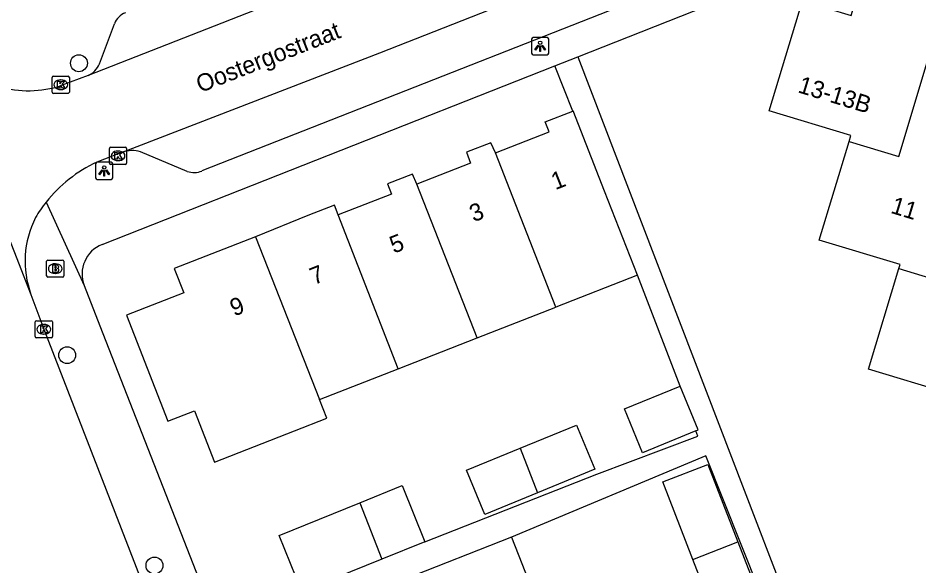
# Model space of a CAD drawing. Extents: x 159689 to 160786, y 387323 to 388339.
# Drawn here: x 160045 to 160097.3, y 387464 to 387495.8 of the extents above; entities that cross this region are included whole.
import ezdxf

# ---------------------------------------------------------------- set-up
doc = ezdxf.new("R2010")
doc.units = 0
for name, color, linetype in [('IMGEO_Boom', 7, 'Continuous'), ('IMGEO_Brandkraan', 7, 'Continuous'), ('IMGEO_Kolk', 7, 'Continuous'), ('IMGEO_Lichtpunt', 7, 'Continuous'), ('IMGEO_Muur', 7, 'Continuous'), ('IMGEO_Openbare_ruimte_label', 7, 'Continuous'), ('IMGEO_Pand', 7, 'Continuous'), ('IMGEO_Pand_nummerreeks', 7, 'Continuous'), ('IMGEO_Rijbaan_lokaal_open', 7, 'Continuous'), ('IMGEO_Voetpad_open', 7, 'Continuous')]:
    doc.layers.add(name, color=color, linetype=linetype)

msp = doc.modelspace()

# ---------------------------------------------------------------- linework, layer by layer
at = {"layer": 'IMGEO_Boom'}
for centre in [(160048.551, 387493.155), (160047.866, 387476.208), (160052.934, 387464.006)]:
    msp.add_circle(centre, 0.489, dxfattribs=at)
at = {"layer": 'IMGEO_Brandkraan'}
for p, q in [((160046.677, 387480.807), (160046.677, 387481.659)), ((160046.752, 387481.733), (160047.604, 387481.733)), ((160047.165, 387481.513), (160047.19, 387481.513)), ((160047.678, 387481.659), (160047.678, 387480.807)), ((160047.188, 387480.953), (160047.163, 387480.953)), ((160047.604, 387480.733), (160046.752, 387480.733))]:
    msp.add_line(p, q, dxfattribs=at)
for points in [[(160046.677, 387480.807), (160046.677, 387481.659)], [(160046.752, 387481.733), (160047.604, 387481.733)], [(160047.025, 387481.433), (160047.025, 387481.033), (160047.238, 387481.033)], [(160047.256, 387481.433), (160047.025, 387481.433)], [(160047.678, 387481.659), (160047.678, 387480.807)], [(160047.204, 387481.352), (160047.15, 387481.352), (160047.15, 387481.276)], [(160047.15, 387481.276), (160047.203, 387481.276)], [(160047.212, 387481.2), (160047.15, 387481.2), (160047.15, 387481.119)], [(160047.15, 387481.119), (160047.212, 387481.119)], [(160047.604, 387480.733), (160046.752, 387480.733)]]:
    msp.add_lwpolyline(points, dxfattribs=at)
for centre, radius, start, end in [((160046.754, 387481.657), 0.0765, 91.552, 178.448), ((160046.754, 387481.657), 0.0765, 91.552, 178.448), ((160047.26, 387481.288), 0.145, 59.4692, 91.5367), ((160047.285, 387481.335), 0.0922, 285.5137, 58.1501), ((160047.602, 387481.657), 0.0765, 1.552, 88.448), ((160047.602, 387481.657), 0.0765, 1.552, 88.448), ((160047.205, 387481.314), 0.0379, 267.8285, 90.9355), ((160047.213, 387481.159), 0.0404, 269.8759, 90.5077), ((160047.244, 387481.284), 0.251, 268.6676, 293.5347), ((160047.29, 387481.143), 0.105, 301.3115, 78.989), ((160046.754, 387480.809), 0.0765, 181.552, 268.448), ((160046.754, 387480.809), 0.0765, 181.552, 268.448), ((160047.602, 387480.809), 0.0765, 271.552, 358.448), ((160047.602, 387480.809), 0.0765, 271.552, 358.448)]:
    msp.add_arc(centre, radius, start, end, dxfattribs=at)
for centre, major_axis, ratio, start_param, end_param in [((160047.164, 387481.233), (-0.387, 0.002), 0.722429, 4.712389, 7.853982), ((160047.189, 387481.233), (-0.39, 0.002), 0.717154, 1.570796, 4.712389)]:
    msp.add_ellipse(centre, major_axis=major_axis, ratio=ratio, start_param=start_param, end_param=end_param, dxfattribs=at)
at = {"layer": 'IMGEO_Kolk'}
for p, q in [((160047.07, 387492.408), (160047.922, 387492.408)), ((160046.995, 387491.482), (160046.995, 387492.334)), ((160047.483, 387492.188), (160047.508, 387492.188)), ((160047.996, 387492.334), (160047.996, 387491.482)), ((160047.922, 387491.408), (160047.07, 387491.408)), ((160047.506, 387491.628), (160047.481, 387491.628)), ((160050.319, 387487.355), (160050.319, 387488.207)), ((160050.394, 387488.281), (160051.246, 387488.281)), ((160051.32, 387488.207), (160051.32, 387487.355)), ((160050.807, 387488.061), (160050.832, 387488.061)), ((160051.246, 387487.281), (160050.394, 387487.281)), ((160050.83, 387487.501), (160050.805, 387487.501)), ((160046.012, 387477.287), (160046.012, 387478.139)), ((160046.087, 387478.213), (160046.939, 387478.213)), ((160046.5, 387477.993), (160046.525, 387477.993)), ((160047.013, 387478.139), (160047.013, 387477.287)), ((160046.939, 387477.213), (160046.087, 387477.213)), ((160046.523, 387477.433), (160046.498, 387477.433))]:
    msp.add_line(p, q, dxfattribs=at)
for points in [[(160047.07, 387492.408), (160047.922, 387492.408)], [(160046.995, 387491.482), (160046.995, 387492.334)], [(160047.316, 387492.108), (160047.439, 387492.108), (160047.439, 387491.957), (160047.569, 387492.108), (160047.733, 387492.108), (160047.587, 387491.957), (160047.74, 387491.708), (160047.588, 387491.708), (160047.503, 387491.872), (160047.439, 387491.805), (160047.439, 387491.708), (160047.316, 387491.708), (160047.316, 387492.108)], [(160047.996, 387492.334), (160047.996, 387491.482)], [(160047.922, 387491.408), (160047.07, 387491.408)], [(160050.319, 387487.355), (160050.319, 387488.207)], [(160050.394, 387488.281), (160051.246, 387488.281)], [(160051.32, 387488.207), (160051.32, 387487.355)], [(160050.64, 387487.981), (160050.763, 387487.981), (160050.763, 387487.83), (160050.893, 387487.981), (160051.057, 387487.981), (160050.911, 387487.83), (160051.064, 387487.581), (160050.912, 387487.581), (160050.827, 387487.745), (160050.763, 387487.678), (160050.763, 387487.581), (160050.64, 387487.581), (160050.64, 387487.981)], [(160051.246, 387487.281), (160050.394, 387487.281)], [(160046.012, 387477.287), (160046.012, 387478.139)], [(160046.087, 387478.213), (160046.939, 387478.213)], [(160046.333, 387477.913), (160046.456, 387477.913), (160046.456, 387477.762), (160046.586, 387477.913), (160046.75, 387477.913), (160046.604, 387477.762), (160046.757, 387477.513), (160046.605, 387477.513), (160046.52, 387477.677), (160046.456, 387477.61), (160046.456, 387477.513), (160046.333, 387477.513), (160046.333, 387477.913)], [(160047.013, 387478.139), (160047.013, 387477.287)], [(160046.939, 387477.213), (160046.087, 387477.213)]]:
    msp.add_lwpolyline(points, dxfattribs=at)
for centre, start, end in [((160047.072, 387492.332), 91.552, 178.448), ((160047.072, 387492.332), 91.552, 178.448), ((160047.92, 387492.332), 1.552, 88.448), ((160047.92, 387492.332), 1.552, 88.448), ((160047.072, 387491.484), 181.552, 268.448), ((160047.072, 387491.484), 181.552, 268.448), ((160047.92, 387491.484), 271.552, 358.448), ((160047.92, 387491.484), 271.552, 358.448), ((160050.396, 387488.205), 91.552, 178.448), ((160050.396, 387488.205), 91.552, 178.448), ((160051.244, 387488.205), 1.552, 88.448), ((160051.244, 387488.205), 1.552, 88.448), ((160050.396, 387487.357), 181.552, 268.448), ((160050.396, 387487.357), 181.552, 268.448), ((160051.244, 387487.357), 271.552, 358.448), ((160051.244, 387487.357), 271.552, 358.448), ((160046.089, 387478.137), 91.552, 178.448), ((160046.089, 387478.137), 91.552, 178.448), ((160046.937, 387478.137), 1.552, 88.448), ((160046.937, 387478.137), 1.552, 88.448), ((160046.089, 387477.289), 181.552, 268.448), ((160046.089, 387477.289), 181.552, 268.448), ((160046.937, 387477.289), 271.552, 358.448), ((160046.937, 387477.289), 271.552, 358.448)]:
    msp.add_arc(centre, 0.0765, start, end, dxfattribs=at)
for centre, major_axis, ratio, start_param, end_param in [((160047.482, 387491.908), (-0.387, 0.002), 0.722429, 4.712389, 7.853982), ((160047.507, 387491.908), (-0.39, 0.002), 0.717154, 1.570796, 4.712389), ((160050.806, 387487.781), (-0.387, 0.002), 0.722429, 4.712389, 7.853982), ((160050.831, 387487.781), (-0.39, 0.002), 0.717154, 1.570796, 4.712389), ((160046.499, 387477.713), (-0.387, 0.002), 0.722429, 4.712389, 7.853982), ((160046.524, 387477.713), (-0.39, 0.002), 0.717154, 1.570796, 4.712389)]:
    msp.add_ellipse(centre, major_axis=major_axis, ratio=ratio, start_param=start_param, end_param=end_param, dxfattribs=at)
at = {"layer": 'IMGEO_Lichtpunt'}
for p, q in [((160074.831, 387494.547), (160074.831, 387493.74)), ((160074.831, 387494.547), (160074.831, 387493.74)), ((160075.733, 387494.642), (160074.925, 387494.642)), ((160075.733, 387494.642), (160074.925, 387494.642)), ((160075.827, 387493.74), (160075.827, 387494.547)), ((160075.827, 387493.74), (160075.827, 387494.547)), ((160074.925, 387493.646), (160075.733, 387493.646)), ((160074.925, 387493.646), (160075.733, 387493.646)), ((160049.521, 387487.313), (160049.521, 387486.506)), ((160049.521, 387487.313), (160049.521, 387486.506)), ((160050.423, 387487.408), (160049.615, 387487.408)), ((160050.423, 387487.408), (160049.615, 387487.408)), ((160050.517, 387486.506), (160050.517, 387487.313)), ((160050.517, 387486.506), (160050.517, 387487.313)), ((160049.615, 387486.412), (160050.423, 387486.412)), ((160049.615, 387486.412), (160050.423, 387486.412))]:
    msp.add_line(p, q, dxfattribs=at)
for points in [[(160075.205, 387494.211), (160075.244, 387494.183), (160075.056, 387493.921), (160075.018, 387493.948), (160075.205, 387494.211)], [(160075.307, 387494.163), (160075.354, 387494.163), (160075.354, 387493.841), (160075.307, 387493.841), (160075.307, 387494.163)], [(160075.417, 387494.183), (160075.455, 387494.21), (160075.642, 387493.948), (160075.603, 387493.92), (160075.417, 387494.183)], [(160049.895, 387486.977), (160049.934, 387486.949), (160049.746, 387486.687), (160049.708, 387486.714), (160049.895, 387486.977)], [(160049.997, 387486.929), (160050.044, 387486.929), (160050.044, 387486.607), (160049.997, 387486.607), (160049.997, 387486.929)], [(160050.107, 387486.949), (160050.145, 387486.976), (160050.332, 387486.714), (160050.293, 387486.686), (160050.107, 387486.949)]]:
    msp.add_lwpolyline(points, dxfattribs=at)
for centre in [(160075.33, 387494.345), (160050.02, 387487.111)]:
    msp.add_circle(centre, 0.0994, dxfattribs=at)
for centre, start, end in [((160074.925, 387494.547), 90, 180), ((160074.925, 387494.547), 90, 180), ((160075.733, 387494.547), 0, 90), ((160075.733, 387494.547), 0, 90), ((160074.925, 387493.74), 180, 270), ((160074.925, 387493.74), 180, 270), ((160075.733, 387493.74), 270, 0), ((160075.733, 387493.74), 270, 360), ((160049.615, 387487.313), 90, 180), ((160049.615, 387487.313), 90, 180), ((160050.423, 387487.313), 0, 90), ((160050.423, 387487.313), 0, 90), ((160049.615, 387486.506), 180, 270), ((160049.615, 387486.506), 180, 270), ((160050.423, 387486.506), 270, 0), ((160050.423, 387486.506), 270, 360)]:
    msp.add_arc(centre, 0.0946, start, end, dxfattribs=at)
at = {"layer": 'IMGEO_Muur'}
msp.add_lwpolyline([(160049.768, 387477.92), (160056.549, 387460.554), (160056.572, 387460.495)], dxfattribs=at)
at = {"layer": 'IMGEO_Pand'}
for points in [[(160093.273, 387488.621), (160093.376, 387488.96), (160088.619, 387490.402), (160090.552, 387496.779), (160093.382, 387495.921), (160094.141, 387498.424), (160098.735, 387497.032), (160098.963, 387497.785), (160101.541, 387497.003), (160100.41, 387493.27)], [(160093.273, 387488.621), (160096.144, 387487.752), (160098.033, 387493.99), (160100.41, 387493.27)], [(160072.736, 387487.958), (160075.846, 387489.172), (160075.618, 387489.755), (160077.223, 387490.382)], [(160080.976, 387480.847), (160079.067, 387485.735), (160077.248, 387490.392), (160077.223, 387490.382)], [(160072.736, 387487.958), (160072.472, 387488.545), (160071.045, 387487.988), (160071.29, 387487.36), (160068.174, 387486.143)], [(160096.16, 387481.24), (160096.228, 387481.465), (160091.535, 387482.888), (160093.273, 387488.621)], [(160076.237, 387478.996), (160072.736, 387487.958)], [(160068.174, 387486.143), (160067.91, 387486.725), (160066.467, 387486.161), (160066.702, 387485.561), (160063.609, 387484.353)], [(160071.664, 387477.21), (160068.174, 387486.143)], [(160096.16, 387481.24), (160099.264, 387480.3), (160101.105, 387486.379)], [(160063.609, 387484.353), (160063.388, 387484.919), (160061.842, 387484.315), (160058.801, 387483.089)], [(160067.09, 387475.424), (160063.609, 387484.353)], [(160058.801, 387483.089), (160054.084, 387481.247), (160054.641, 387479.822), (160051.316, 387478.524), (160053.718, 387472.377), (160055.255, 387472.977), (160056.415, 387470.006), (160061.074, 387471.825), (160062.94, 387472.554), (160062.517, 387473.638)], [(160058.801, 387483.089), (160062.517, 387473.638)], [(160099.011, 387473.56), (160099.136, 387473.971), (160094.392, 387475.408), (160096.16, 387481.24)], [(160080.976, 387480.847), (160076.237, 387478.996)], [(160071.664, 387477.21), (160076.237, 387478.996)], [(160067.09, 387475.424), (160071.664, 387477.21)], [(160062.517, 387473.638), (160067.09, 387475.424)], [(160084.359, 387471.814), (160081.27, 387470.546), (160080.225, 387473.092), (160083.461, 387474.421)], [(160084.359, 387471.814), (160084.507, 387471.875), (160083.461, 387474.421)], [(160074.166, 387470.806), (160077.44, 387472.154), (160078.495, 387469.594), (160075.174, 387468.226)], [(160075.174, 387468.226), (160072.115, 387466.967), (160071.061, 387469.528), (160074.166, 387470.806)], [(160074.166, 387470.806), (160075.174, 387468.226)], [(160084.194, 387464.358), (160082.449, 387468.851), (160085.063, 387469.866), (160086.804, 387465.385)], [(160064.86, 387467.643), (160067.322, 387468.638), (160068.641, 387465.375)], [(160061.498, 387462.487), (160060.179, 387465.75), (160064.86, 387467.643)], [(160064.86, 387467.643), (160066.142, 387464.364)], [(160073.663, 387465.65), (160067.382, 387463.18), (160062.728, 387461.35)], [(160068.641, 387465.375), (160066.142, 387464.364)], [(160073.663, 387465.65), (160074.866, 387462.591), (160076.272, 387463.144), (160076.921, 387461.494), (160075.46, 387460.919)], [(160086.804, 387465.385), (160088.515, 387460.98), (160085.901, 387459.965), (160084.194, 387464.358)], [(160084.194, 387464.358), (160086.804, 387465.385)], [(160066.142, 387464.364), (160061.498, 387462.487)]]:
    msp.add_lwpolyline(points, dxfattribs=at)
at = {"layer": 'IMGEO_Rijbaan_lokaal_open'}
for points in [[(160091.461, 387509.135), (160071.776, 387501.334), (160068.368, 387500), (160049.085, 387492.452)], [(160051.074, 387487.99), (160066.016, 387493.756), (160081.892, 387500), (160093.542, 387504.582)], [(160039.549, 387495.628), (160045.765, 387479.734)], [(160049.085, 387492.452), (160047.522, 387491.862)], [(160051.074, 387487.99), (160050.92, 387487.93), (160049.582, 387487.421)], [(160045.765, 387479.734), (160046.513, 387477.713), (160052.383, 387462.613)]]:
    msp.add_lwpolyline(points, dxfattribs=at)
for centre, radius, start, end in [((160045.621, 387497.667), 6.109, 253.742, 288.1301), ((160053.139, 387479.928), 8.295, 115.3951, 141.4849), ((160052.984, 387480.042), 8.102, 141.4355, 149.1409), ((160051.052, 387481.661), 5.628, 153.2058, 200.0252)]:
    msp.add_arc(centre, radius, start, end, dxfattribs=at)
at = {"layer": 'IMGEO_Voetpad_open'}
for points in [[(160077.508, 387493.535), (160093.888, 387500), (160097.114, 387501.273), (160098.383, 387501.774)], [(160091.096, 387500.825), (160088.998, 387500), (160055.694, 387486.901)], [(160049.743, 387493.12), (160050.616, 387495.448)], [(160076.185, 387493.013), (160077.508, 387493.535)], [(160077.508, 387493.535), (160099.139, 387437.225), (160113.969, 387443.3)], [(160049.897, 387482.637), (160076.185, 387493.013)], [(160077.223, 387490.382), (160076.185, 387493.013)], [(160054.84, 387486.878), (160052.128, 387488.016)], [(160046.649, 387485.093), (160048.858, 387480.25)], [(160083.461, 387474.421), (160080.976, 387480.847)], [(160048.858, 387480.25), (160049.768, 387477.92), (160056.549, 387460.554)], [(160068.641, 387465.375), (160078.623, 387469.308), (160084.48, 387471.518), (160084.359, 387471.814)], [(160089.08, 387459.972), (160084.957, 387470.364), (160073.663, 387465.65)]]:
    msp.add_lwpolyline(points, dxfattribs=at)
for centre, radius, start, end in [((160051.653, 387495.057), 1.108, 111.5835, 159.3202), ((160048.574, 387493.613), 1.269, 293.7443, 337.1198), ((160051.643, 387486.316), 1.768, 74.0659, 108.7603), ((160055.235, 387488.059), 1.246, 251.4887, 291.5967), ((160050.577, 387480.921), 1.846, 111.6268, 201.3287)]:
    msp.add_arc(centre, radius, start, end, dxfattribs=at)

# ---------------------------------------------------------------- texts
at = {"layer": 'IMGEO_Openbare_ruimte_label'}
msp.add_text('Oostergostraat', height=1, rotation=21.4611, dxfattribs=at).set_placement((160055.597, 387491.426))
at = {"layer": 'IMGEO_Pand_nummerreeks'}
for s, rotation, p in [('13-13B', 343.1379, (160090.238, 387491.478)), ('1', 21.4745, (160076.21, 387485.786)), ('3', 21.4765, (160071.467, 387483.92)), ('11', 343.1557, (160095.626, 387484.481)), ('5', 21.4765, (160066.832, 387482.097)), ('7', 21.4765, (160062.198, 387480.273)), ('9', 21.4765, (160057.563, 387478.45))]:
    msp.add_text(s, height=1, rotation=rotation, dxfattribs=at).set_placement(p)

doc.saveas('drawing.dxf')
